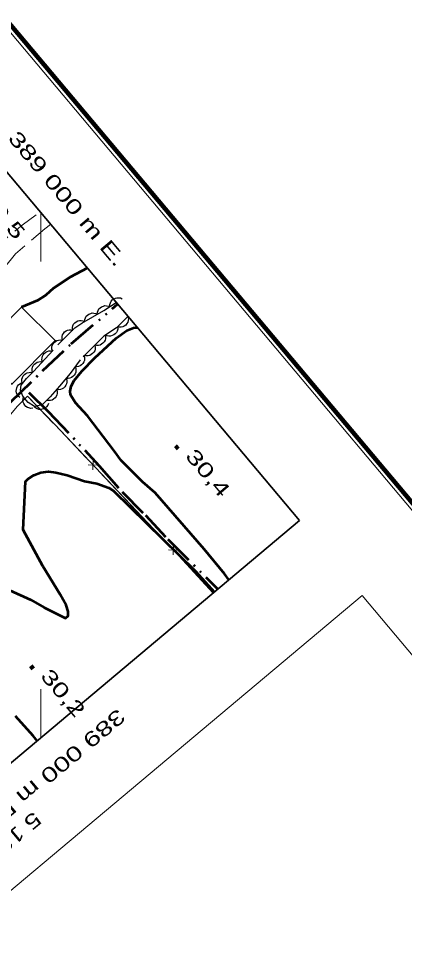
# Model space of a CAD drawing. Extents: x 386081 to 389416, y 5130568 to 5134082.
# Drawn here: x 388995.5 to 389074.5, y 5131975.7 to 5132165.4 of the extents above; entities that cross this region are included whole.
import ezdxf
from ezdxf.enums import TextEntityAlignment as Align

# ---------------------------------------------------------------- set-up
doc = ezdxf.new("R2010")
doc.units = 0
doc.header["$LTSCALE"] = 1.2
for name, pattern in [('DASH_DOUBLE_DOT', [9.2, 5, -1.2, 0.3, -1.2, 0.3, -1.2]), ('DOT_DASHED', [7.7, 5, -1.2, 0.3, -1.2]), ('MEDIUM_DASHED', [4.5, 3, -1.5])]:
    doc.linetypes.add(name, pattern=pattern)
for name, color, linetype, lineweight in [('1', 7, 'Continuous', 53), ('19', 7, 'Continuous', 13), ('3', 7, 'Continuous', 140), ('31', 7, 'Continuous', 70), ('37', 7, 'Continuous', 13), ('4', 7, 'DASH_DOUBLE_DOT', 53), ('44', 7, 'Continuous', 25), ('60', 7, 'Continuous', 13), ('61', 7, 'Continuous', 13)]:
    doc.layers.add(name, color=color, linetype=linetype, lineweight=lineweight)

msp = doc.modelspace()

# ---------------------------------------------------------------- linework, layer by layer
at = {"layer": '1'}
for points in [[(389009.52, 5132114.26), (389006.03, 5132112.37), (389002.62, 5132110.11), (389001.06, 5132108.69), (388999.33, 5132107.63), (388996.05, 5132106.26)], [(389038.55, 5132050.38), (389037.65, 5132051.59), (389033.46, 5132056.65), (389023.42, 5132068.18), (389020.85, 5132070.48), (389016.5, 5132074.84), (389015.07, 5132076.84), (389009.56, 5132084.01), (389007.09, 5132086.65), (389006.12, 5132088.26), (389006.02, 5132089.04), (389006.24, 5132090.09), (389006.87, 5132091.2), (389008.42, 5132093.15), (389011.05, 5132095.87), (389015.43, 5132099.88), (389017.64, 5132101.46), (389019, 5132102.03), (389019.75, 5132102.08)], [(388993.61, 5132048.26), (388997.98, 5132046.3), (389000.74, 5132044.68), (389005.1, 5132042.55), (389005.59, 5132042.99), (389005.61, 5132043.88), (389005.2, 5132045.16), (389003.99, 5132047.34), (389000.42, 5132053.16), (388996.41, 5132060.59), (388996.9, 5132070.55), (388997.41, 5132071.09), (388998.6, 5132071.84), (389000.01, 5132072.36), (389001.57, 5132072.54), (389003.1, 5132072.38), (389005.41, 5132071.82), (389008.99, 5132070.59), (389011.5, 5132070.08), (389013.97, 5132069.22), (389014.88, 5132068.58), (389031.68, 5132052.18), (389035.57, 5132047.88)], [(388999.27, 5132017.38), (388998.47, 5132018.41), (388994.84, 5132022.44)]]:
    msp.add_lwpolyline(points, dxfattribs=at)
at = {"layer": '19', "linetype": 'MEDIUM_DASHED'}
for points in [[(388987.4, 5132118.61), (388988.27, 5132118.04), (388989.14, 5132117.87), (388990.52, 5132118.36), (388996.18, 5132123.05), (388999.86, 5132125.76)], [(389002.01, 5132123.19), (389000.82, 5132122.29), (388994.81, 5132117.15), (388991.3, 5132112.79), (388989.84, 5132110.23), (388989.14, 5132108.4), (388989.28, 5132106.46), (388990.12, 5132104.79), (388991.11, 5132103.59), (388992.23, 5132102.41)]]:
    msp.add_lwpolyline(points, dxfattribs=at)
at = {"layer": '3'}
for p, q in [((389027.62, 5132077.86), (389028.13, 5132077.25)), ((388997.95, 5132032.78), (388998.46, 5132032.17))]:
    msp.add_line(p, q, dxfattribs=at)
at = {"layer": '31', "lineweight": 35}
msp.add_lwpolyline([(388987.18, 5132097.3), (388996.05, 5132106.26), (389002.97, 5132099.44), (388994.11, 5132090.46)], close=True, dxfattribs=at)
at = {"layer": '37'}
for p, q in [((389011.69, 5132073.9), (389009.69, 5132073.95)), ((389010.72, 5132074.93), (389010.66, 5132072.93)), ((389018.93, 5132065.21), (389012.07, 5132072.47)), ((389025.8, 5132057.94), (389018.93, 5132065.21)), ((389028.17, 5132056.44), (389026.17, 5132056.52)), ((389027.21, 5132057.48), (389027.13, 5132055.48)), ((389035.32, 5132047.67), (389028.53, 5132055.01))]:
    msp.add_line(p, q, dxfattribs=at)
for points in [[(389035.32, 5132047.67), (389026.72, 5132056.97), (389002.89, 5132082.18), (388997.29, 5132088), (388995.26, 5132085.97), (388993.82, 5132084.22), (388991.3, 5132081.9), (388988.32, 5132085.73), (388985.66, 5132088.58), (388980.62, 5132094.43)], [(389002.44, 5132082.64), (388997.29, 5132088), (388995.48, 5132086.19)], [(389009.32, 5132075.38), (389002.89, 5132082.18), (389002.44, 5132082.64)]]:
    msp.add_lwpolyline(points, dxfattribs=at)
at = {"layer": '4'}
for points in [[(388957.91, 5132053.18), (388959.71, 5132055.88), (388962.61, 5132059.09), (388966.71, 5132063.45), (388973.9, 5132070.05), (388984.94, 5132078.84), (388993.84, 5132086.75), (389000.34, 5132093.2), (389006.21, 5132098.73), (389015.74, 5132106.86)], [(388997.57, 5132088.79), (389001.55, 5132084.84), (389009.02, 5132076.96), (389011.98, 5132073.76), (389016.7, 5132068.38), (389021.48, 5132063.59), (389026.05, 5132058.72), (389036.25, 5132048.45)]]:
    msp.add_lwpolyline(points, dxfattribs=at)
at = {"layer": '44'}
for points in [[(389014.14, 5132106.36), (389014.15, 5132106.78), (389014.28, 5132107.16), (389014.42, 5132107.46), (389014.66, 5132107.72), (389014.95, 5132107.95), (389015.3, 5132108.1), (389015.62, 5132108.19), (389015.97, 5132108.19), (389016.33, 5132108.13), (389016.67, 5132107.98)], [(389011.59, 5132104.79), (389011.61, 5132105.21), (389011.76, 5132105.59), (389011.92, 5132105.88), (389012.16, 5132106.13), (389012.47, 5132106.34), (389012.83, 5132106.48), (389013.14, 5132106.56), (389013.49, 5132106.54), (389013.85, 5132106.46), (389014.18, 5132106.3)], [(389008.99, 5132103.28), (389009.02, 5132103.7), (389009.17, 5132104.08), (389009.32, 5132104.37), (389009.57, 5132104.62), (389009.87, 5132104.83), (389010.23, 5132104.97), (389010.55, 5132105.05), (389010.9, 5132105.03), (389011.26, 5132104.95), (389011.59, 5132104.79)], [(389017.87, 5132104.31), (389017.95, 5132103.9), (389017.91, 5132103.5), (389017.83, 5132103.17), (389017.65, 5132102.87), (389017.41, 5132102.59), (389017.1, 5132102.37), (389016.82, 5132102.21), (389016.47, 5132102.13), (389016.1, 5132102.12), (389015.75, 5132102.19)], [(389006.48, 5132101.65), (389006.48, 5132102.07), (389006.6, 5132102.45), (389006.74, 5132102.75), (389006.97, 5132103.02), (389007.26, 5132103.25), (389007.61, 5132103.41), (389007.92, 5132103.51), (389008.27, 5132103.51), (389008.64, 5132103.45), (389008.97, 5132103.32)], [(389015.79, 5132102.14), (389015.78, 5132101.72), (389015.65, 5132101.34), (389015.5, 5132101.04), (389015.26, 5132100.78), (389014.97, 5132100.56), (389014.62, 5132100.41), (389014.3, 5132100.31), (389013.95, 5132100.32), (389013.59, 5132100.39), (389013.26, 5132100.53)], [(389004.43, 5132099.43), (389004.36, 5132099.84), (389004.4, 5132100.25), (389004.48, 5132100.57), (389004.65, 5132100.87), (389004.89, 5132101.16), (389005.2, 5132101.38), (389005.49, 5132101.54), (389005.83, 5132101.61), (389006.2, 5132101.62), (389006.56, 5132101.56)], [(389013.2, 5132100.59), (389013.28, 5132100.18), (389013.24, 5132099.78), (389013.17, 5132099.46), (389012.99, 5132099.15), (389012.75, 5132098.87), (389012.44, 5132098.65), (389012.16, 5132098.49), (389011.81, 5132098.42), (389011.44, 5132098.4), (389011.09, 5132098.47)], [(389002.38, 5132097.25), (389002.28, 5132097.66), (389002.3, 5132098.07), (389002.36, 5132098.39), (389002.53, 5132098.7), (389002.75, 5132098.99), (389003.05, 5132099.23), (389003.33, 5132099.4), (389003.67, 5132099.49), (389004.04, 5132099.52), (389004.4, 5132099.47)], [(389011.09, 5132098.47), (389011.17, 5132098.06), (389011.13, 5132097.65), (389011.05, 5132097.33), (389010.87, 5132097.03), (389010.63, 5132096.75), (389010.32, 5132096.52), (389010.04, 5132096.36), (389009.69, 5132096.29), (389009.32, 5132096.28), (389008.97, 5132096.34)], [(389000.35, 5132095.04), (389000.25, 5132095.44), (389000.28, 5132095.85), (389000.34, 5132096.17), (389000.5, 5132096.49), (389000.73, 5132096.78), (389001.03, 5132097.02), (389001.31, 5132097.19), (389001.65, 5132097.27), (389002.02, 5132097.31), (389002.38, 5132097.25)], [(389008.82, 5132096.47), (389008.96, 5132096.07), (389008.98, 5132095.67), (389008.95, 5132095.34), (389008.82, 5132095.01), (389008.63, 5132094.7), (389008.35, 5132094.43), (389008.1, 5132094.23), (389007.77, 5132094.11), (389007.4, 5132094.04), (389007.04, 5132094.06)], [(388998.33, 5132092.82), (388998.23, 5132093.23), (388998.26, 5132093.63), (388998.32, 5132093.96), (388998.48, 5132094.27), (388998.71, 5132094.56), (388999.01, 5132094.8), (388999.29, 5132094.97), (388999.63, 5132095.06), (389000, 5132095.09), (389000.35, 5132095.04)], [(388996.2, 5132090.71), (388996.12, 5132091.12), (388996.16, 5132091.52), (388996.24, 5132091.85), (388996.42, 5132092.15), (388996.65, 5132092.43), (388996.97, 5132092.65), (388997.25, 5132092.81), (388997.6, 5132092.88), (388997.97, 5132092.9), (388998.32, 5132092.83)], [(389007.04, 5132094.06), (389007.18, 5132093.66), (389007.2, 5132093.26), (389007.17, 5132092.93), (389007.04, 5132092.6), (389006.85, 5132092.28), (389006.57, 5132092.02), (389006.32, 5132091.82), (389005.98, 5132091.7), (389005.62, 5132091.63), (389005.26, 5132091.64)], [(388995.73, 5132087.74), (388995.41, 5132088.01), (388995.19, 5132088.36), (388995.05, 5132088.66), (388995, 5132089), (388995.01, 5132089.37), (388995.11, 5132089.74), (388995.23, 5132090.04), (388995.46, 5132090.31), (388995.74, 5132090.56), (388996.06, 5132090.72)], [(389005.21, 5132091.68), (389005.33, 5132091.28), (389005.33, 5132090.87), (389005.28, 5132090.55), (389005.13, 5132090.23), (389004.92, 5132089.92), (389004.64, 5132089.67), (389004.37, 5132089.48), (389004.03, 5132089.38), (389003.66, 5132089.33), (389003.31, 5132089.36)], [(389003.28, 5132089.39), (389003.38, 5132088.98), (389003.36, 5132088.57), (389003.31, 5132088.25), (389003.15, 5132087.94), (389002.93, 5132087.64), (389002.63, 5132087.4), (389002.35, 5132087.22), (389002.01, 5132087.13), (389001.64, 5132087.1), (389001.29, 5132087.14)], [(388998.38, 5132085.54), (388997.97, 5132085.51), (388997.57, 5132085.59), (388997.26, 5132085.7), (388996.97, 5132085.9), (388996.72, 5132086.17), (388996.53, 5132086.5), (388996.4, 5132086.8), (388996.36, 5132087.15), (388996.38, 5132087.52), (388996.49, 5132087.87)], [(389001.61, 5132086.53), (389001.46, 5132086.14), (389001.21, 5132085.82), (389000.98, 5132085.59), (389000.67, 5132085.42), (389000.31, 5132085.31), (388999.93, 5132085.28), (388999.61, 5132085.3), (388999.28, 5132085.42), (388998.95, 5132085.6), (388998.69, 5132085.85)]]:
    msp.add_lwpolyline(points, dxfattribs=at)
at = {"layer": '44', "linetype": 'DOT_DASHED'}
msp.add_lwpolyline([(389017.87, 5132104.31), (389015.55, 5132101.99), (389012.93, 5132100.32), (389008.05, 5132095.42), (389006.02, 5132092.67), (389003.87, 5132090.05), (389001.96, 5132087.9), (389000.29, 5132086.22), (388998.75, 5132085.86), (388997.44, 5132086.7), (388996.37, 5132088.01), (388995.89, 5132089.21), (388996.01, 5132090.28), (388997.09, 5132091.6), (388998.52, 5132093.03), (389003.65, 5132098.65), (389006.99, 5132101.99), (389008.42, 5132102.95), (389012.94, 5132105.58), (389015.45, 5132107.2)], dxfattribs=at)
at = {"layer": '60'}
msp.add_line((387383.05, 5134080.13), (389414.21, 5131662), dxfattribs=at)
at = {"layer": '60', "lineweight": 158}
msp.add_lwpolyline([(386081.46, 5132988.14), (387383.17, 5134081.54), (389415.62, 5131661.88), (388113.9, 5130568.48)], close=True, dxfattribs=at)
at = {"layer": '60', "lineweight": 35}
msp.add_lwpolyline([(386109.63, 5132985.69), (387380.72, 5134053.36), (389052.99, 5132062.51), (387781.9, 5130994.83)], close=True, dxfattribs=at)
at = {"layer": '60'}
msp.add_lwpolyline([(389387.44, 5131664.33), (388116.36, 5130596.66), (387794.77, 5130979.51), (389065.85, 5132047.19)], close=True, dxfattribs=at)
at = {"layer": '61'}
for p, q in [((389000, 5132125.59), (389000, 5132115.59)), ((389000, 5132018), (389000, 5132028))]:
    msp.add_line(p, q, dxfattribs=at)

# ---------------------------------------------------------------- texts
at = {"layer": '3', "width": 1.45}
for s, p in [('30,5   ', (388987.49, 5132128.46)), ('30,4   ', (389029.45, 5132075.64)), ('30,2   ', (388999.78, 5132030.56))]:
    msp.add_text(s, height=3, rotation=310.294, dxfattribs=at).set_placement(p)
at = {"layer": '61'}
for s, rotation, width, p in [('389 000 m E.', 310.03, 1.45, (389004.256, 5132127.515)), ('389 000 m E.', 220.03, 1.45, (389002.495, 5132013.034)), ('5 132 000 m N.', 220.03, 1.35, (388984.36, 5131991.148))]:
    msp.add_text(s, height=3, rotation=rotation, dxfattribs=dict(at, width=width)).set_placement(p, align=Align.CENTER)

doc.saveas('drawing.dxf')
